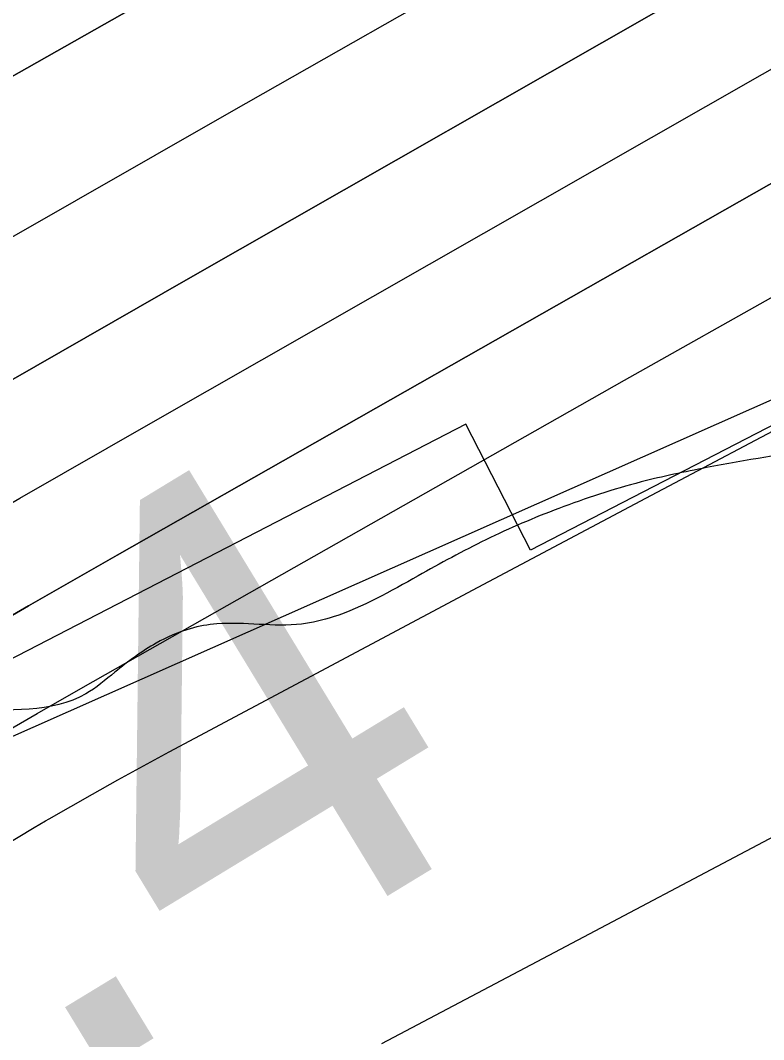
# Model space of a CAD drawing. Extents: x 3445503 to 3483459, y 540493 to 566012.
# Drawn here: x 3476550.2 to 3476656.9, y 551563.7 to 551710 of the extents above; entities that cross this region are included whole.
import ezdxf

# ---------------------------------------------------------------- set-up
doc = ezdxf.new("R2010")
doc.units = 0
for name, color, linetype in [('V-RIVR-EDGE', 7, 'Continuous'), ('V-RIVR-RANG', 7, 'Continuous'), ('V-RRAP-FSHR', 7, 'Continuous'), ('V-RRAP-RVMT', 7, 'Continuous'), ('V-TOPO-DPTH', 7, 'Continuous'), ('V-TOPO-MINR', 7, 'Continuous'), ('V-TOPO-WATR', 7, 'Continuous')]:
    doc.layers.add(name, color=color, linetype=linetype)

msp = doc.modelspace()

# ---------------------------------------------------------------- linework, layer by layer
at = {"layer": 'V-RIVR-EDGE'}
msp.add_spline([(3477967.3848833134, 552440.8059690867), (3477956.324274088, 552434.4645256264), (3477946.922800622, 552428.2304005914), (3477938.2208844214, 552423.7327046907), (3477929.172198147, 552419.58349804), (3477921.163822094, 552414.388823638), (3477919.4179374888, 552411.2644546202), (3477918.3664526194, 552407.7907367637), (3477915.2291897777, 552404.3221764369), (3477908.61305155, 552399.8193230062), (3477903.741938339, 552398.0932089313), (3477897.8270765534, 552396.0220439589), (3477895.3893709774, 552394.2899127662), (3477890.1714876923, 552392.9122879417), (3477887.3861524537, 552391.1810163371), (3477883.9004003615, 552387.3656859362), (3477874.497207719, 552380.4363015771), (3477864.3996153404, 552373.8562660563), (3477857.0907965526, 552370.3980207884), (3477852.909785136, 552366.5844095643), (3477848.381144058, 552362.7716579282), (3477844.5451835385, 552357.9142981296), (3477836.8938926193, 552356.5426904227), (3477833.4090001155, 552353.0749896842), (3477830.613349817, 552347.1721621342), (3477822.605833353, 552342.3251173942), (3477810.0688162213, 552333.3176913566), (3477792.657247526, 552321.1936325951), (3477781.52192369, 552316.7019538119), (3477774.9023471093, 552310.8085817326), (3477768.981468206, 552306.3040091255), (3477763.756708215, 552302.1453470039), (3477759.9310627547, 552301.4595431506), (3477756.0985405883, 552297.9927020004), (3477741.122958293, 552286.9055151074), (3477723.7062320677, 552272.6956783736), (3477708.732368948, 552262.3037508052), (3477698.9806870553, 552255.0275963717), (3477689.5869498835, 552251.922138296), (3477683.6652113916, 552247.0699360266), (3477677.043915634, 552240.4813046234), (3477664.1601284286, 552231.8223678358), (3477659.2829980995, 552227.6628461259), (3477652.325247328, 552225.5942599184), (3477646.05759835, 552221.4381765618), (3477633.1695132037, 552211.0410914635), (3477593.4640879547, 552180.5476742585), (3477582.3218874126, 552173.2749581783), (3477570.133359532, 552164.6143022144), (3477532.8716569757, 552138.2864238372), (3477506.055176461, 552118.5377213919), (3477500.1351571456, 552114.3807784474), (3477492.8237595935, 552109.879644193), (3477485.8591321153, 552105.0300206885), (3477479.9494278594, 552105.044633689), (3477473.686936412, 552102.974328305), (3477446.1786349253, 552084.6178636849), (3477429.4631851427, 552072.8397154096), (3477413.0962246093, 552061.4083372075), (3477403.3445427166, 552054.1321827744), (3477399.864807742, 552052.7502600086), (3477395.341324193, 552051.0232863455), (3477385.9467274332, 552047.5701986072), (3477366.105189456, 552036.8426756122), (3477295.433217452, 551995.3016125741), (3477256.0874561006, 551969.6741510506), (3477245.9924424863, 551964.1370045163), (3477236.5866710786, 551956.1647311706), (3477232.406519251, 551952.6987496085), (3477223.3586925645, 551948.89717262), (3477210.8268329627, 551941.975524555), (3477195.5096381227, 551933.3226048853), (3477189.23941038, 551928.1236325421), (3477182.2756424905, 551923.6216386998), (3477175.6646617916, 551921.2045632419), (3477171.836437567, 551919.4758704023), (3477168.3515450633, 551916.0081696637), (3477159.6496288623, 551911.5104737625), (3477143.6328767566, 551901.1211249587), (3477124.4848789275, 551889.6966234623), (3477117.871319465, 551886.2366590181), (3477112.3066661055, 551885.2075234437), (3477107.4346933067, 551883.1337797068), (3477100.8211338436, 551879.6738152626), (3477094.5517656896, 551874.8224725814), (3477091.412783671, 551870.6586529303), (3477085.147713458, 551867.54545856), (3477074.3548617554, 551860.9671422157), (3477058.344126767, 551853.011201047), (3477036.0640236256, 551840.203917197), (3477024.5707550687, 551831.5415420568), (3477014.1263926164, 551825.3099957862), (3477007.5162715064, 551823.2405499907), (3476990.806838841, 551813.8958093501), (3476960.862550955, 551794.5024728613), (3476943.4492630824, 551781.6831547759), (3476927.7818598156, 551771.9882057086), (3476905.500897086, 551758.8332921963), (3476879.0389229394, 551741.8647674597), (3476864.071076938, 551733.9062475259), (3476854.3211142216, 551727.325352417), (3476848.0526056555, 551722.8216393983), (3476839.70175747, 551719.7136025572), (3476833.4427043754, 551719.0338158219), (3476830.31231824, 551718.3462927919), (3476827.173336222, 551714.182473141), (3476822.9949035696, 551711.4117509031), (3476800.371468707, 551700.343474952), (3476764.179302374, 551684.7895373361), (3476719.29037737, 551666.8236817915), (3476694.587181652, 551658.1939710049), (3476687.274064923, 551652.9975774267), (3476681.7085519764, 551651.6208121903), (3476674.7516607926, 551649.8998556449), (3476665.709851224, 551648.5316862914), (3476648.669121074, 551645.7927688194), (3476639.2779626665, 551643.7301997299), (3476627.4490986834, 551639.9354994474), (3476617.009034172, 551635.4421014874), (3476607.2625098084, 551630.2517250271), (3476595.080858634, 551624.3721063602), (3476590.5590942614, 551623.3403920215), (3476578.3920560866, 551623.3704776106), (3476574.5664106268, 551622.6846737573), (3476569.6944378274, 551620.6109300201), (3476563.7744185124, 551616.4539870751), (3476559.595126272, 551613.3356351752), (3476542.5552557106, 551610.944347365), (3476516.4692776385, 551605.4467418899), (3476500.8139086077, 551600.6186080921), (3476493.860455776, 551600.2881701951), (3476490.382439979, 551599.6015067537), (3476484.8160674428, 551597.8771118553), (3476475.769959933, 551594.7707941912), (3476466.7143969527, 551587.8405502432), (3476459.750629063, 551583.3385564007), (3476454.1842565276, 551581.6141615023), (3476446.5243697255, 551576.7662571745), (3476440.255001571, 551571.9149144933), (3476435.0311011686, 551568.1038820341), (3476422.854607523, 551564.3100413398), (3476402.3126526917, 551551.4984595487), (3476381.420489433, 551537.6448483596), (3476372.0198755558, 551531.7583529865), (3476359.8339264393, 551524.140586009), (3476350.7740655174, 551515.4721937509), (3476342.071289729, 551510.6268681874), (3476327.10172455, 551501.9730889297), (3476312.481508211, 551494.0137094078), (3476294.027910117, 551482.2398590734), (3476278.3630856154, 551473.5877989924), (3476258.5155305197, 551460.4268683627), (3476247.7175212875, 551451.7627740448), (3476240.7477362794, 551444.8273725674), (3476231.3445436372, 551437.8979882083), (3476220.5534111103, 551432.0149311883), (3476209.412070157, 551425.0898447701), (3476201.752183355, 551420.2419404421), (3476188.86323862, 551409.4972256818), (3476180.8488454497, 551401.8691436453), (3476169.01310476, 551395.2934060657), (3476157.8666062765, 551386.2825416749), (3476151.592940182, 551379.6930506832), (3476140.805246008, 551375.200512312), (3476129.659607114, 551366.5372775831), (3476121.6409160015, 551357.171047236), (3476113.974152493, 551349.5421056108), (3476103.18130079, 551342.9637892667), (3476089.95590104, 551336.7391197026), (3476064.211535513, 551328.8072470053), (3476038.8070633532, 551317.7458477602), (3476021.0538821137, 551308.0560562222), (3476001.9050246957, 551296.2839250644), (3475987.974050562, 551285.889418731), (3475980.311584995, 551279.9986254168), (3475968.8286314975, 551275.5078062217), (3475961.8691615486, 551272.74396069), (3475958.38169028, 551268.2333709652), (3475953.4976832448, 551261.2928119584), (3475933.6613027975, 551252.651066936), (3475913.8197648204, 551241.923543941), (3475899.54373979, 551232.5727861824), (3475888.3989604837, 551224.2571811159), (3475872.030280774, 551212.1305435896), (3475859.1439148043, 551202.4287178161), (3475843.822422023, 551192.0376498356), (3475828.851137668, 551182.688611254), (3475807.6165022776, 551170.9216376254), (3475790.902771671, 551159.8387486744), (3475778.359737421, 551148.3979150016), (3475750.8454188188, 551127.6080427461), (3475732.386663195, 551113.7484144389), (3475710.1082792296, 551101.6363899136), (3475688.5242950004, 551089.1750165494), (3475657.5457140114, 551073.2605554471), (3475627.610881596, 551057.6911452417), (3475610.205330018, 551048.0004941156), (3475592.8023572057, 551039.3527319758), (3475578.883417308, 551033.8250409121), (3475567.7575489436, 551033.1572884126), (3475559.4084199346, 551030.7445108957), (3475547.22161123, 551022.7791142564), (3475531.193684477, 551007.8705798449), (3475514.128026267, 550995.0504021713), (3475489.7561280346, 550979.8148682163), (3475462.248686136, 550961.8060332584), (3475436.832179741, 550945.8778187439), (3475412.1117922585, 550930.2955147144), (3475404.102556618, 550924.7532106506), (3475394.356891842, 550919.9104638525), (3475383.5657593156, 550914.0274068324), (3475369.9892915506, 550906.4130782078), (3475361.2813582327, 550899.4819746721), (3475348.7563753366, 550895.3413639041), (3475341.099067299, 550891.5363485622), (3475331.346525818, 550883.9125644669), (3475319.5056275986, 550875.251048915), (3475304.183275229, 550864.5123512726), (3475282.257678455, 550854.4852451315), (3475261.025621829, 550843.7611604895), (3475243.971997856, 550835.8077980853), (3475209.5136818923, 550818.5114142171), (3475176.085361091, 550795.9980066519), (3475149.619948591, 550777.6389632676), (3475114.789934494, 550750.6098084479), (3475097.3766466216, 550737.7904903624), (3475087.6146496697, 550726.3427799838), (3475078.202861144, 550715.9370990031), (3475072.9712244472, 550708.9973995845), (3475070.5317996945, 550706.5700090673), (3475067.0529243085, 550705.5357159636), (3475062.1826706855, 550704.1572315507), (3475055.2206219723, 550700.3504970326), (3475048.2534157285, 550694.4579845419), (3475043.3668299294, 550686.4745365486), (3475033.264080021, 550677.8087230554), (3475023.50638101, 550668.099160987), (3475018.97344199, 550662.5482610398), (3475016.528000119, 550657.6874628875), (3475015.1288855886, 550654.2146046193), (3475012.339252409, 550650.7451847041), (3475004.6767868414, 550644.8543913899), (3475000.49319666, 550639.9978911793), (3474998.0511931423, 550636.527611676), (3474987.9467240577, 550627.1665388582), (3474974.703272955, 550613.6416463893), (3474958.329435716, 550599.4292308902), (3474946.4885374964, 550590.7677153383), (3474937.4321149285, 550583.4898417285), (3474926.2856164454, 550574.4789773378), (3474912.7005527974, 550563.388352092), (3474895.6417712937, 550553.3492117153), (3474877.8877304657, 550543.3117905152), (3474859.783481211, 550532.2323399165), (3474849.689327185, 550527.0428230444), (3474846.203575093, 550523.2274926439), (3474838.546267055, 550519.4224773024), (3474826.015267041, 550512.8484588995), (3474803.3961301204, 550503.518331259), (3474763.728526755, 550488.3206191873), (3474757.461737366, 550484.5121654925), (3474754.3296320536, 550483.1293831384), (3474743.1960273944, 550479.3329636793), (3474732.059843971, 550474.4936552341), (3474701.4383481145, 550462.4022608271), (3474681.260355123, 550456.1947830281), (3474669.430631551, 550452.0524530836), (3474656.205231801, 550445.8277835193), (3474651.328101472, 550441.6682618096), (3474649.580497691, 550437.8486334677), (3474646.428621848, 550428.4703688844), (3474639.474309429, 550427.7923013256), (3474629.0385428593, 550425.0370516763), (3474622.08423044, 550424.3589841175), (3474617.2174151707, 550424.3710183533), (3474614.0844502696, 550422.6406063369), (3474611.296536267, 550419.8664457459), (3474606.4228442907, 550417.0974426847), (3474599.8170211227, 550416.7661451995), (3474592.512500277, 550415.0460482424), (3474584.1633712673, 550412.633270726), (3474580.6801979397, 550409.8608293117), (3474579.97806191, 550407.0815111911), (3474579.2707683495, 550402.2164150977), (3474577.524024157, 550398.7444164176), (3474572.3009833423, 550395.2810136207), (3474569.5259631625, 550397.7212979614), (3474568.8350017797, 550399.4611654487), (3474566.39901538, 550398.4242935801), (3474565.003339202, 550396.3419539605), (3474560.8317832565, 550396.3522690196), (3474558.046448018, 550394.620997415), (3474557.349469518, 550393.9274572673), (3474552.8216880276, 550390.4623352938), (3474550.030335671, 550386.2976560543), (3474547.2398429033, 550382.480606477), (3474544.4553672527, 550381.0969645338), (3474541.6777683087, 550382.4943598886), (3474539.93876041, 550382.1510281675), (3474539.237483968, 550379.7193397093), (3474537.4838630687, 550373.4663037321), (3474536.4297994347, 550368.9496968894), (3474533.638447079, 550364.7850176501), (3474528.767333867, 550363.058903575), (3474524.9425479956, 550362.7207293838), (3474521.1297963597, 550367.2493704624), (3474518.3504782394, 550367.9515064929), (3474514.8690240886, 550365.8743244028), (3474513.4733479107, 550363.7919847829), (3474515.539355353, 550355.7913450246), (3474514.1368024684, 550350.9279681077), (3474510.6458928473, 550345.0268597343), (3474504.717277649, 550337.393620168), (3474501.5877511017, 550337.0537268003), (3474494.9827875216, 550337.0700589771), (3474490.1151126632, 550336.7344635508), (3474486.2911863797, 550336.7439190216), (3474483.5049915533, 550334.665017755), (3474481.7616857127, 550332.5835377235), (3474479.668171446, 550329.4600282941), (3474476.1884364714, 550328.0781055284), (3474468.885634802, 550327.0532678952), (3474462.629160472, 550327.4163701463), (3474450.808032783, 550326.750336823), (3474441.4194531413, 550325.7306567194), (3474433.070324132, 550323.3178792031), (3474424.3727058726, 550320.5583316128), (3474416.3677681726, 550316.7541758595), (3474412.183318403, 550311.5500459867), (3474406.9585584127, 550307.3913838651), (3474397.2111744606, 550301.8533777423), (3474391.99586994, 550301.5186419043), (3474386.088744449, 550302.5761438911), (3474381.571278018, 550303.282577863), (3474374.9663144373, 550303.29891004), (3474367.313304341, 550301.232043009), (3474361.396723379, 550298.4656187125), (3474352.692228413, 550292.9250338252), (3474347.1249962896, 550290.8530092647), (3474344.6941674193, 550291.9019153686), (3474343.6555763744, 550293.6426424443), (3474340.8745390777, 550293.6495191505), (3474339.4754245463, 550290.1766608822), (3474332.171763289, 550288.804193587), (3474327.3015096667, 550287.4257091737), (3474316.868321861, 550285.713348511), (3474310.6084091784, 550284.6859321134), (3474304.3545136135, 550286.0919233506), (3474293.2303644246, 550286.119430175), (3474261.933379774, 550282.0252371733), (3474232.365087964, 550274.1028199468), (3474219.840105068, 550269.962209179), (3474206.624160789, 550267.5614658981), (3474200.707579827, 550264.7950416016), (3474193.397901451, 550260.9891666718), (3474172.5229299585, 550254.0881487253), (3474156.866701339, 550248.9123852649), (3474145.3846074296, 550244.7691957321), (3474138.0800865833, 550243.0490987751), (3474131.475123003, 550243.0654309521), (3474123.8212533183, 550240.6509342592), (3474116.8617833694, 550237.8870887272), (3474100.516312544, 550235.1464520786), (3474090.0865630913, 550234.8246100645), (3474081.393242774, 550233.8032107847), (3474068.173860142, 550230.0119488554), (3474051.4764617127, 550225.5340234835), (3474039.295670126, 550220.0020344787), (3474031.2976091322, 550218.9789160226), (3474029.5560224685, 550217.5926953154), (3474028.8504480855, 550213.4228585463), (3474027.1131593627, 550213.77478615), (3474025.036836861, 550217.603869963), (3474021.9098890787, 550218.3068655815), (3474017.0361971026, 550215.53786252), (3474014.6010702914, 550214.8486203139), (3474009.387484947, 550215.2091437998), (3474003.125853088, 550213.4864680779), (3473996.173259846, 550213.5036598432), (3473986.43791013, 550212.8324689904), (3473971.4812387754, 550209.3931346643), (3473947.8217916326, 550201.1084747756), (3473927.9965858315, 550196.985915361), (3473915.481058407, 550196.6692308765), (3473910.9584344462, 550195.2898868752), (3473900.519229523, 550191.1441185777), (3473896.3399372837, 550188.0257666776), (3473890.081743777, 550187.6936096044), (3473880.6914449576, 550185.9786701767), (3473877.557620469, 550183.9006284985), (3473876.1593655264, 550180.7753998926), (3473870.9371843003, 550177.6596267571), (3473863.28589338, 550176.2880190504), (3473852.851845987, 550174.2280287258), (3473846.584197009, 550170.071945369), (3473843.4469341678, 550166.6033850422), (3473829.887658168, 550165.9416496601), (3473817.364394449, 550162.4962982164), (3473797.202733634, 550162.8937839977), (3473790.9393825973, 550160.4758489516), (3473774.2359670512, 550153.5645159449), (3473761.365933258, 550150.4676537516), (3473751.280375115, 550148.7544335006), (3473741.5476041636, 550149.1261316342), (3473732.1598841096, 550148.454081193), (3473721.729275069, 550147.7846095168), (3473708.5133307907, 550145.3838662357), (3473703.986408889, 550142.266373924), (3473699.8036782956, 550137.7575033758), (3473693.194416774, 550136.035687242), (3473684.503675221, 550136.0571769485), (3473676.5099121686, 550136.7722068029), (3473667.814872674, 550135.055548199), (3473650.414478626, 550127.4506750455), (3473634.408041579, 550121.2328821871), (3473613.526193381, 550111.5508269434), (3473599.600376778, 550103.2420985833), (3473599.594359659, 550100.8086909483), (3473599.5814658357, 550095.5942460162), (3473597.494828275, 550095.2517738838), (3473595.7566799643, 550095.256071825), (3473589.510520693, 550099.7907300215), (3473582.56308498, 550101.8936997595), (3473571.0870081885, 550100.1839178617), (3473560.30189278, 550096.7342684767), (3473548.8086242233, 550088.071893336), (3473541.4937883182, 550082.1802404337), (3473536.968585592, 550079.7580074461), (3473530.7095324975, 550079.0782207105), (3473522.3793144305, 550084.3132957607), (3473518.5588265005, 550085.7132698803), (3473509.867225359, 550085.3871299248), (3473487.609471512, 550081.6182172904), (3473463.9594798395, 550077.1574836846), (3473450.746973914, 550076.1472590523), (3473424.3279791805, 550076.5602174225), (3473415.2904675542, 550076.9301963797), (3473413.20039164, 550075.1972055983), (3473411.1094561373, 550073.1165851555), (3473410.044217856, 550064.0807927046), (3473387.095502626, 550062.0517475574), (3473385.3573543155, 550062.0560454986), (3473385.029495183, 550070.052387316), (3473384.336814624, 550071.0969954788), (3473381.21072643, 550072.1476207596), (3473364.172575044, 550070.4515922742), (3473359.2988830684, 550067.6825892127), (3473346.088955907, 550067.7152535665), (3473344.347369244, 550066.3290328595), (3473345.0245772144, 550059.0270907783), (3473343.6306202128, 550057.6400104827), (3473340.5079703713, 550060.081154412), (3473338.0840182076, 550063.9110978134), (3473333.2163433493, 550063.575502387), (3473315.824545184, 550059.4469258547), (3473309.9062450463, 550055.9852422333), (3473306.770701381, 550053.2119412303), (3473302.2523753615, 550053.57074554), (3473296.6954582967, 550055.6702769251), (3473292.871532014, 550055.6797323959), (3473289.7351287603, 550052.5588017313), (3473286.6013042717, 550050.4807600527), (3473283.1284460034, 550051.8798745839), (3473279.3070984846, 550052.9322190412), (3473267.4816728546, 550050.5280374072)], degree=3, dxfattribs=at)
at = {"layer": 'V-RRAP-FSHR'}
msp.add_lwpolyline([(3479130.969, 553082.401), (3478816.881, 552888.5970000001), (3478576.85, 552763.205), (3478449.311, 552707.954), (3478289.8170000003, 552621.3640000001), (3478136.845, 552538.512), (3478008.2, 552474.97), (3477863.944, 552377.387), (3477688.914, 552251.158), (3477457.69, 552085.964), (3477224.473, 551942.407), (3476936.077, 551774.99), (3476793.745, 551715.647), (3476544.508, 551605.223), (3476233.506, 551453.813), (3476127.0130000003, 551390.08), (3475971.2770000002, 551277.253), (3475776.395, 551142.969), (3475474.3680000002, 550957.359), (3475375.893, 550912.962), (3475167.399, 550795.536), (3475098.0700000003, 550737.654), (3475020.515, 550657.755), (3474949.56, 550594.009)], dxfattribs=at)
at = {"layer": 'V-RRAP-RVMT'}
for p, q in [((3476746.3710000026, 551697.5200000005), (3476623.4230000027, 551633.9350000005)), ((3476614.134000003, 551652.0260000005), (3476532.046442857, 551609.6175372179)), ((3476623.4230000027, 551633.9350000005), (3476614.134000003, 551652.0260000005))]:
    msp.add_line(p, q, dxfattribs=at)
at = {"layer": 'V-TOPO-DPTH'}
for points in [[(3477468.4400485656, 552222.3920382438), (3476838.64717599, 551865.9830362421), (3476782.7811805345, 551834.3613239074), (3476726.918803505, 551802.7332218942), (3476671.061854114, 551771.095535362), (3476615.208523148, 551739.4514591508), (3476522.6015007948, 551686.9738390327), (3476513.0593393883, 551681.5551162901), (3476503.523770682, 551676.1248411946), (3476493.9980910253, 551670.6772375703), (3476484.479004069, 551665.218081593), (3476474.9815291, 551659.7219185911), (3476465.5062755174, 551654.1879684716), (3476456.0643540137, 551648.5973376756), (3476446.644653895, 551642.968919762), (3475823.087225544, 551267.8436583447)], [(3475823.087225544, 551267.8436583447), (3476446.644653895, 551642.968919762), (3476456.0643540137, 551648.5973376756), (3476465.5062755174, 551654.1879684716), (3476474.9815291, 551659.7219185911), (3476484.479004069, 551665.218081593), (3476493.9980910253, 551670.6772375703), (3476503.523770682, 551676.1248411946), (3476513.0593393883, 551681.5551162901), (3476522.6015007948, 551686.9738390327), (3476615.208523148, 551739.4514591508), (3476671.061854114, 551771.095535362), (3476726.918803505, 551802.7332218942), (3476782.7811805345, 551834.3613239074), (3476838.64717599, 551865.9830362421), (3477468.4400485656, 552222.3920382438)], [(3475884.032117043, 551185.4398051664), (3476527.83068023, 551579.3988125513), (3476532.059393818, 551581.9807441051), (3476536.2914969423, 551584.55709535), (3476540.5286843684, 551587.1250761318), (3476544.769261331, 551589.6874766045), (3476552.19755208, 551594.1660608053), (3476553.794380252, 551595.1058724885), (3476554.3306762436, 551595.4122621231), (3476560.5459627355, 551598.9289878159), (3476564.1989298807, 551600.9774392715), (3476567.8622097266, 551603.0071080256), (3476571.540958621, 551605.0086027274), (3476575.2300202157, 551606.9913147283), (3476615.904686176, 551628.6514387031), (3476639.955450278, 551641.4185559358), (3476664.0283926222, 551654.143583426), (3476688.1346023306, 551666.8054763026), (3476712.262990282, 551679.4252794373), (3477303.2532868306, 551987.5436551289)], [(3476046.227800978, 551360.6550993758), (3476472.8207445, 551613.861159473), (3476498.0905545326, 551628.772095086), (3476523.4111539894, 551643.5957604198), (3476548.807937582, 551658.2885203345), (3476574.255510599, 551672.8940099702), (3477109.1992653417, 551978.0890694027)], [(3477109.1992653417, 551978.0890694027), (3476574.255510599, 551672.8940099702), (3476548.807937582, 551658.2885203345), (3476523.4111539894, 551643.5957604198), (3476498.0905545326, 551628.772095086), (3476472.8207445, 551613.861159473), (3476046.227800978, 551360.6550993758)], [(3476279.182131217, 551462.8762213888), (3476513.4983701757, 551603.6566758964), (3476526.0827089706, 551611.1560319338), (3476538.702514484, 551618.5947204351), (3476551.375520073, 551625.9424076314), (3476564.0839923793, 551633.2294272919), (3476716.434543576, 551719.8601330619), (3476805.4676303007, 551770.1969690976), (3476894.6643552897, 551820.2404477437), (3476984.1065376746, 551869.8438903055), (3477073.7123583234, 551919.1539754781)], [(3477073.7123583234, 551919.1539754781), (3476984.1065376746, 551869.8438903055), (3476894.6643552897, 551820.2404477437), (3476805.4676303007, 551770.1969690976), (3476716.434543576, 551719.8601330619), (3476564.0839923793, 551633.2294272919), (3476551.375520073, 551625.9424076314), (3476538.702514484, 551618.5947204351), (3476526.0827089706, 551611.1560319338), (3476513.4983701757, 551603.6566758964), (3476279.182131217, 551462.8762213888)]]:
    msp.add_lwpolyline(points, dxfattribs=at)
at = {"layer": 'V-TOPO-MINR'}
for points in [[(3476439.644443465, 551542.8067751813), (3476532.854356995, 551598.902260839), (3476539.4098012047, 551602.8125533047), (3476545.985353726, 551606.6884237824), (3476552.591068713, 551610.5126612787), (3476559.2168920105, 551614.3024767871), (3476636.90012209, 551658.3325062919), (3476682.4588426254, 551683.9738767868), (3476728.1191530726, 551709.4317431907), (3476773.931848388, 551734.6143534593), (3476819.846133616, 551759.6134596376), (3477524.7411140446, 552140.6645260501), (3477545.6676822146, 552152.0821046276), (3477566.534219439, 552163.6073800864), (3477587.3107102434, 552175.2942008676), (3477608.027170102, 552187.0887185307), (3477628.6556696, 552199.0367483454), (3477649.226934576, 552211.0817378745), (3477669.712347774, 552223.2721669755), (3477690.1405264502, 552235.5595557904), (3478387.127535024, 552658.1612868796), (3478393.8592520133, 552662.2307787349), (3478400.5980854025, 552666.2884165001), (3478407.347593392, 552670.3282731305)], [(3476602.0785296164, 551563.1561039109), (3476624.3420642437, 551574.9468855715), (3476796.5345028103, 551665.8413738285), (3476904.622543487, 551723.5736259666), (3477012.326941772, 551782.0048729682), (3477119.4558764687, 551841.4846122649), (3477226.2011687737, 551901.663346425), (3477558.3669956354, 552091.0675181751), (3477578.9298384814, 552102.8932841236), (3477599.4337076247, 552114.8195842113), (3477619.849116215, 552126.8966855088), (3477640.205551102, 552139.0743209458), (3477870.3451430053, 552277.9027604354), (3477964.219104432, 552334.3523720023), (3478058.197530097, 552390.6269749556), (3478152.33265212, 552446.6390649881), (3478246.57223838, 552502.4761464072), (3478389.662801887, 552586.9879359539), (3478412.4600235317, 552600.3956767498)], [(3475823.087225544, 551267.8436583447), (3476446.644653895, 551642.968919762), (3476456.0643540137, 551648.5973376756), (3476465.5062755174, 551654.1879684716), (3476474.9815291, 551659.7219185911), (3476484.479004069, 551665.218081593), (3476493.9980910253, 551670.6772375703), (3476503.523770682, 551676.1248411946), (3476513.0593393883, 551681.5551162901), (3476522.6015007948, 551686.9738390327), (3476615.208523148, 551739.4514591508), (3476671.061854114, 551771.095535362), (3476726.918803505, 551802.7332218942), (3476782.7811805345, 551834.3613239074), (3476838.64717599, 551865.9830362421), (3477468.4400485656, 552222.3920382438)], [(3476302.5714702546, 551535.6879290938), (3476372.958679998, 551576.939510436), (3476447.8030282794, 551620.5320675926), (3476480.9110450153, 551639.7451879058), (3476514.0595172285, 551658.8879960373), (3476547.268672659, 551677.925335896), (3476580.5182835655, 551696.8923635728), (3477400.3642529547, 552162.8427273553)], [(3475884.032117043, 551185.4398051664), (3476527.83068023, 551579.3988125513), (3476532.059393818, 551581.9807441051), (3476536.2914969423, 551584.55709535), (3476540.5286843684, 551587.1250761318), (3476544.769261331, 551589.6874766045), (3476552.19755208, 551594.1660608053), (3476553.794380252, 551595.1058724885), (3476554.3306762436, 551595.4122621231), (3476560.5459627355, 551598.9289878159), (3476564.1989298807, 551600.9774392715), (3476567.8622097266, 551603.0071080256), (3476571.540958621, 551605.0086027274), (3476575.2300202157, 551606.9913147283), (3476615.904686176, 551628.6514387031), (3476639.955450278, 551641.4185559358), (3476664.0283926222, 551654.143583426), (3476688.1346023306, 551666.8054763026), (3476712.262990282, 551679.4252794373), (3477303.2532868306, 551987.5436551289)], [(3476046.227800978, 551360.6550993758), (3476472.8207445, 551613.861159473), (3476498.0905545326, 551628.772095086), (3476523.4111539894, 551643.5957604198), (3476548.807937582, 551658.2885203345), (3476574.255510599, 551672.8940099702), (3477109.1992653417, 551978.0890694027)], [(3475963.1218477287, 551289.9393040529), (3476494.1333898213, 551608.429154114), (3476512.74911643, 551619.5120302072), (3476531.4124535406, 551630.5135322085), (3476550.1472064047, 551641.3929730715), (3476568.9295697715, 551652.1910398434), (3476832.239723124, 551802.4279317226), (3476950.135472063, 551869.3981057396), (3477068.2001181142, 551936.0678455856)]]:
    msp.add_lwpolyline(points, dxfattribs=at)
at = {"layer": 'V-TOPO-WATR'}
msp.add_lwpolyline([(3476279.182131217, 551462.8762213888), (3476513.4983701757, 551603.6566758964), (3476526.0827089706, 551611.1560319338), (3476538.702514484, 551618.5947204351), (3476551.375520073, 551625.9424076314), (3476564.0839923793, 551633.2294272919), (3476716.434543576, 551719.8601330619), (3476805.4676303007, 551770.1969690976), (3476894.6643552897, 551820.2404477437), (3476984.1065376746, 551869.8438903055), (3477073.7123583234, 551919.1539754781)], dxfattribs=at)

# ---------------------------------------------------------------- texts
at = {"layer": 'V-RIVR-RANG'}
msp.add_text('11.4', height=67, rotation=31.308325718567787, dxfattribs=at).set_placement((3476469.8920755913, 551503.4420932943))

doc.saveas('drawing.dxf')
